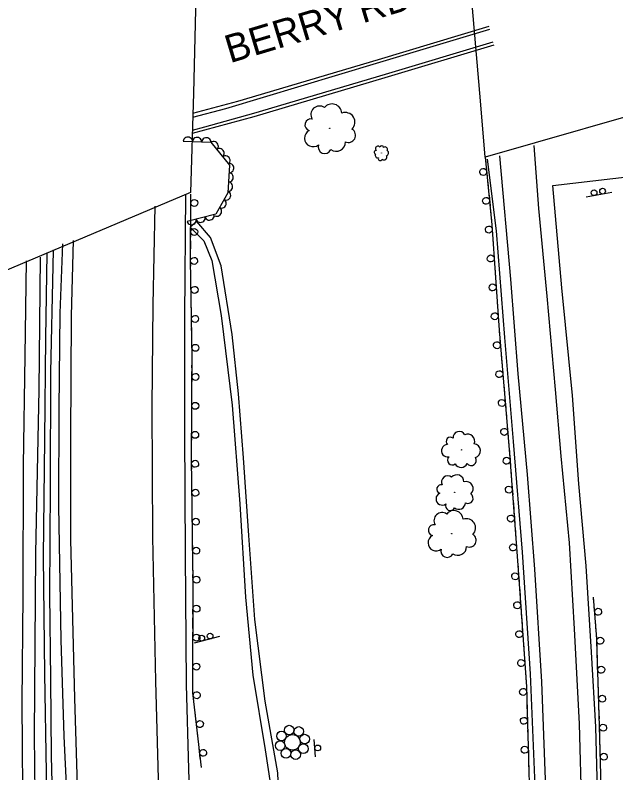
# Model space of a CAD drawing. Extents: x 1722896 to 1754269, y 648279 to 666297.
# Drawn here: x 1740094.2 to 1740353.2, y 650664.6 to 650991.4 of the extents above; entities that cross this region are included whole.
import ezdxf

# ---------------------------------------------------------------- set-up
doc = ezdxf.new("R2010")
doc.units = 0
for name, color, linetype in [('DESIGN - CENTERLINE - Proposed', 7, 'Continuous'), ('DESIGN - PUBLIC HEARING - Shapes', 7, 'Continuous'), ('DESIGN - SCRATCH - User 1', 7, 'Continuous'), ('DESIGN - SHEET - Linework', 7, 'Continuous'), ('SURVEY - CENTERLINE - Preliminary Text', 7, 'Continuous'), ('SURVEY - DTM - Breaklines', 7, 'Continuous'), ('SURVEY - VEGETATION - Features with Text', 7, 'Continuous')]:
    doc.layers.add(name, color=color, linetype=linetype)

msp = doc.modelspace()

# ---------------------------------------------------------------- linework, layer by layer
at = {"layer": 'DESIGN - CENTERLINE - Proposed'}
for points in [[(1740283.96, 651081.72), (1740342.8, 651099.73), (1740347.1, 651079.89), (1740359.29, 651031.28), (1740373.18, 650981.55), (1740382.03, 650954.63), (1740296.86, 650930.12), (1740294.78, 650954.4), (1740288.89, 651022.95), (1740284.47, 651072.33), (1740283.96, 651081.72)], [(1740050.71, 651005.22), (1740173.02, 651037.05), (1740172.24, 651005.86), (1740171.11, 650957.82), (1740169.79, 650914.91), (1740046.85, 650862.97), (1740047.5, 650888.74), (1740048.63, 650928.97), (1740050.48, 650980.24), (1740050.71, 651005.22)], [(1740211.92, 650227.75), (1740206.87, 650281.15), (1740201.43, 650335.15), (1740196.77, 650389.37), (1740194.48, 650431.64), (1740192.04, 650465.78), (1740194.37, 650504.23), (1740197.14, 650545.61), (1740202.24, 650589.38), (1740206.31, 650620.33), (1740208.17, 650647.13), (1740207.44, 650664.56), (1740201.93, 650695.5), (1740197.53, 650730.71), (1740194.95, 650767.01), (1740192.59, 650800.51), (1740190.51, 650828.09), (1740187.79, 650853.66), (1740183.04, 650883.33), (1740178.42, 650895.44), (1740172.53, 650902.45), (1740169.59, 650899.91)], [(1740169.59, 650899.91), (1740175.56, 650894.02), (1740179.06, 650885.56), (1740183.07, 650861.81), (1740187.72, 650823.13), (1740191.11, 650780.61), (1740193.5, 650740.32), (1740196.71, 650706.82), (1740201.94, 650674.59), (1740204.33, 650659.42), (1740202.82, 650623.07), (1740198.08, 650588.22), (1740194.21, 650554.8), (1740190.17, 650499.71), (1740188.43, 650457), (1740189.62, 650439.41), (1740192.09, 650391.02), (1740212.68, 650169.83)]]:
    msp.add_lwpolyline(points, dxfattribs=at)
at = {"layer": 'DESIGN - PUBLIC HEARING - Shapes'}
for p, q in [((1740351.46, 650914.96), (1740340.43, 650912.97)), ((1740182.25, 650723.36), (1740171.39, 650720.61)), ((1740223.67, 650671.52), (1740223.14, 650678.99))]:
    msp.add_line(p, q, dxfattribs=at)
for centre in [(1740343.79, 650914.82), (1740347.48, 650915.49), (1740174.61, 650722.69), (1740178.24, 650723.61), (1740224.63, 650675.36)]:
    msp.add_circle(centre, 1.25, dxfattribs=at)
at = {"layer": 'DESIGN - SCRATCH - User 1'}
for points in [[(1740300.65, 650978.51), (1740253.57, 650964.44), (1740197.16, 650947.52), (1740170.57, 650940.34)], [(1740170.62, 650941.83), (1740175.95, 650943.27), (1740197.15, 650949.2), (1740253.9, 650965.98), (1740300.29, 650979.88)], [(1740296.86, 650930.12), (1740299.79, 650900.95), (1740302.84, 650855.56), (1740307.39, 650802.33), (1740310.83, 650756.03), (1740314.62, 650701.83), (1740316.14, 650649.5), (1740316.26, 650616.63), (1740315.28, 650582.89), (1740312.84, 650539.2), (1740308.98, 650498.82), (1740304.22, 650455.49), (1740298.55, 650414.97), (1740291.43, 650374.53), (1740273.61, 650289.52)], [(1740296.86, 650930.12), (1740297.09, 650927.78)], [(1740297.26, 650926.19), (1740297.72, 650921.61)], [(1740297.88, 650920.02), (1740298.11, 650917.68)], [(1740298.11, 650917.68), (1740298.34, 650915.34)], [(1740174.47, 650666.88), (1740170.84, 650699.15), (1740170.89, 650746.7), (1740170.26, 650800.16), (1740170.46, 650844.32), (1740169.84, 650885.68), (1740169.96, 650914.18)], [(1740169.93, 650908.12), (1740169.95, 650912.72)], [(1740298.51, 650913.75), (1740298.97, 650909.17)], [(1740169.92, 650904.17), (1740169.93, 650906.52)], [(1740299.13, 650907.58), (1740299.36, 650905.24)], [(1740169.91, 650901.82), (1740169.92, 650904.17)], [(1740299.36, 650905.24), (1740299.6, 650902.9)], [(1740169.88, 650895.62), (1740169.9, 650900.22)], [(1740299.76, 650901.31), (1740299.79, 650900.95), (1740300.08, 650896.72)], [(1740169.87, 650891.67), (1740169.88, 650894.02)], [(1740300.18, 650895.13), (1740300.34, 650892.78)], [(1740300.34, 650892.78), (1740300.5, 650890.44)], [(1740110.63, 650643.01), (1740109.83, 650671.95), (1740109.58, 650704.95), (1740109.2, 650741.66), (1740109.47, 650788.32), (1740109.55, 650837.48), (1740110.53, 650883.08), (1740110.7, 650890.23)], [(1740169.86, 650889.32), (1740169.87, 650891.67)], [(1740107.79, 650888.63), (1740107.29, 650852.2), (1740106.77, 650808.56), (1740106.32, 650757.84), (1740106.79, 650707.33), (1740107.53, 650664.74), (1740107.98, 650643.31), (1740110.63, 650643.01)], [(1740169.88, 650883.12), (1740169.84, 650885.68), (1740169.85, 650887.72)], [(1740300.61, 650888.84), (1740300.91, 650884.25)], [(1740301.02, 650882.66), (1740301.18, 650880.31)], [(1740169.94, 650879.17), (1740169.9, 650881.52)], [(1740301.18, 650880.31), (1740301.34, 650877.97)], [(1740169.97, 650876.82), (1740169.94, 650879.17)], [(1740301.44, 650876.37), (1740301.75, 650871.78)], [(1740170.07, 650870.62), (1740170, 650875.22)], [(1740301.86, 650870.18), (1740302.02, 650867.84)], [(1740170.12, 650866.67), (1740170.09, 650869.02)], [(1740170.16, 650864.32), (1740170.12, 650866.67)], [(1740302.02, 650867.84), (1740302.17, 650865.49)], [(1740302.28, 650863.9), (1740302.59, 650859.31)], [(1740170.25, 650858.12), (1740170.18, 650862.72)], [(1740170.31, 650854.17), (1740170.27, 650856.52)], [(1740302.7, 650857.71), (1740302.84, 650855.56), (1740302.86, 650855.37)], [(1740170.34, 650851.83), (1740170.31, 650854.17)], [(1740302.86, 650855.37), (1740303.06, 650853.03)], [(1740170.44, 650845.62), (1740170.37, 650850.22)], [(1740303.19, 650851.43), (1740303.58, 650846.85)], [(1740170.44, 650841.68), (1740170.45, 650844.03)], [(1740303.72, 650845.25), (1740303.92, 650842.91)], [(1740170.43, 650839.33), (1740170.44, 650841.68)], [(1740303.92, 650842.91), (1740304.12, 650840.57)], [(1740170.41, 650833.13), (1740170.43, 650837.73)], [(1740304.26, 650838.98), (1740304.65, 650834.39)], [(1740170.39, 650829.18), (1740170.4, 650831.53)], [(1740304.79, 650832.8), (1740304.99, 650830.46)], [(1740304.99, 650830.46), (1740305.19, 650828.12)], [(1740170.38, 650826.83), (1740170.39, 650829.18)], [(1740170.35, 650820.63), (1740170.37, 650825.23)], [(1740305.32, 650826.52), (1740305.71, 650821.94)], [(1740170.33, 650816.68), (1740170.34, 650819.03)], [(1740305.85, 650820.34), (1740306.05, 650818)], [(1740306.05, 650818), (1740306.25, 650815.66)], [(1740170.32, 650814.33), (1740170.33, 650816.68)], [(1740306.39, 650814.07), (1740306.78, 650809.48)], [(1740170.3, 650808.13), (1740170.32, 650812.73)], [(1740306.91, 650807.89), (1740307.11, 650805.55)], [(1740170.27, 650801.83), (1740170.28, 650804.18)], [(1740170.28, 650804.18), (1740170.29, 650806.53)], [(1740307.11, 650805.55), (1740307.31, 650803.21)], [(1740307.44, 650801.61), (1740307.78, 650797.03)], [(1740170.31, 650795.63), (1740170.26, 650800.16), (1740170.26, 650800.23)], [(1740307.9, 650795.43), (1740308.07, 650793.09)], [(1740170.36, 650791.68), (1740170.33, 650794.03)], [(1740170.39, 650789.33), (1740170.36, 650791.68)], [(1740308.07, 650793.09), (1740308.25, 650790.74)], [(1740308.37, 650789.15), (1740308.71, 650784.56)], [(1740170.46, 650783.13), (1740170.41, 650787.73)], [(1740170.51, 650779.18), (1740170.48, 650781.53)], [(1740308.83, 650782.96), (1740309, 650780.62)], [(1740170.54, 650776.83), (1740170.51, 650779.18)], [(1740309, 650780.62), (1740309.18, 650778.28)], [(1740170.61, 650770.63), (1740170.55, 650775.23)], [(1740309.29, 650776.68), (1740309.64, 650772.09)], [(1740170.65, 650766.68), (1740170.63, 650769.03)], [(1740309.75, 650770.5), (1740309.93, 650768.15)], [(1740170.68, 650764.33), (1740170.65, 650766.68)], [(1740309.93, 650768.15), (1740310.1, 650765.81)], [(1740170.76, 650758.13), (1740170.7, 650762.73)], [(1740310.22, 650764.21), (1740310.56, 650759.63)], [(1740170.8, 650754.18), (1740170.77, 650756.53)], [(1740310.68, 650758.03), (1740310.83, 650756.03), (1740310.85, 650755.69)], [(1740310.85, 650755.69), (1740311.02, 650753.34)], [(1740170.83, 650751.83), (1740170.8, 650754.18)], [(1740170.89, 650745.63), (1740170.89, 650746.7), (1740170.85, 650750.23)], [(1740311.13, 650751.75), (1740311.45, 650747.16)], [(1740311.56, 650745.56), (1740311.73, 650743.22)], [(1740170.88, 650741.68), (1740170.89, 650744.03)], [(1740311.73, 650743.22), (1740311.89, 650740.88)], [(1740170.88, 650739.33), (1740170.88, 650741.68)], [(1740304.17, 650281.27), (1740311.9, 650315.02), (1740319.75, 650348.83), (1740324.88, 650380.56), (1740330.64, 650415.25), (1740335.3, 650451.43), (1740341.32, 650505.8), (1740344.33, 650548.25), (1740346.18, 650591.54), (1740347.1, 650647.94), (1740346.18, 650684.81), (1740344.93, 650722.6), (1740343.59, 650740.34)], [(1740312, 650739.28), (1740312.32, 650734.69)], [(1740343.59, 650740.24), (1740343.59, 650740.34)], [(1740343.77, 650737.9), (1740343.59, 650740.24)], [(1740170.87, 650733.13), (1740170.88, 650737.73)], [(1740344.24, 650731.72), (1740343.89, 650736.3)], [(1740312.43, 650733.09), (1740312.6, 650730.75)], [(1740170.87, 650729.18), (1740170.87, 650731.53)], [(1740170.87, 650726.83), (1740170.87, 650729.18)], [(1740312.6, 650730.75), (1740312.76, 650728.41)], [(1740344.54, 650727.78), (1740344.36, 650730.12)], [(1740312.87, 650726.81), (1740313.2, 650722.22)], [(1740344.71, 650725.44), (1740344.54, 650727.78)], [(1740170.86, 650720.63), (1740170.87, 650725.23)], [(1740345.04, 650719.24), (1740344.93, 650722.6), (1740344.83, 650723.84)], [(1740313.31, 650720.62), (1740313.47, 650718.28)], [(1740170.85, 650714.33), (1740170.86, 650716.68)], [(1740170.86, 650716.68), (1740170.86, 650719.03)], [(1740313.47, 650718.28), (1740313.64, 650715.94)], [(1740345.17, 650715.3), (1740345.09, 650717.65)], [(1740170.85, 650708.13), (1740170.85, 650712.73)], [(1740313.75, 650714.34), (1740314.07, 650709.75)], [(1740345.25, 650712.95), (1740345.17, 650715.3)], [(1740345.45, 650706.75), (1740345.3, 650711.35)], [(1740170.84, 650704.18), (1740170.84, 650706.53)], [(1740314.18, 650708.16), (1740314.34, 650705.81)], [(1740170.84, 650701.83), (1740170.84, 650704.18)], [(1740314.34, 650705.81), (1740314.51, 650703.47)], [(1740345.58, 650702.8), (1740345.51, 650705.15)], [(1740171.23, 650695.65), (1740170.84, 650699.15), (1740170.84, 650700.23)], [(1740314.62, 650701.87), (1740314.62, 650701.83), (1740314.76, 650697.27)], [(1740345.66, 650700.46), (1740345.58, 650702.8)], [(1740345.87, 650694.26), (1740345.72, 650698.86)], [(1740171.67, 650691.73), (1740171.41, 650694.06)], [(1740314.8, 650695.67), (1740314.87, 650693.32)], [(1740314.87, 650693.32), (1740314.94, 650690.97)], [(1740171.94, 650689.39), (1740171.67, 650691.73)], [(1740346, 650690.31), (1740345.92, 650692.66)], [(1740346.08, 650687.96), (1740346, 650690.31)], [(1740172.63, 650683.23), (1740172.11, 650687.8)], [(1740314.99, 650689.38), (1740315.12, 650684.78)], [(1740346.26, 650681.77), (1740346.18, 650684.81), (1740346.13, 650686.36)], [(1740173.07, 650679.31), (1740172.81, 650681.64)], [(1740315.17, 650683.18), (1740315.23, 650680.83)], [(1740315.23, 650680.83), (1740315.3, 650678.48)], [(1740346.35, 650677.82), (1740346.3, 650680.17)], [(1740173.33, 650676.97), (1740173.07, 650679.31)], [(1740315.35, 650676.88), (1740315.48, 650672.28)], [(1740346.41, 650675.47), (1740346.35, 650677.82)], [(1740174.03, 650670.81), (1740173.51, 650675.38)], [(1740346.57, 650669.27), (1740346.45, 650673.87)], [(1740315.53, 650670.68), (1740315.6, 650668.33)], [(1740174.47, 650666.88), (1740174.2, 650669.22)], [(1740315.6, 650668.33), (1740315.67, 650665.99)], [(1740346.67, 650665.32), (1740346.61, 650667.67)], [(1740346.72, 650662.97), (1740346.67, 650665.32)]]:
    msp.add_lwpolyline(points, dxfattribs=at)
for centre, start, end in [((1740295.99, 650923.77), 119.0017, 118.9918), ((1740297.24, 650911.33), 119.0017, 118.9918), ((1740171.44, 650910.39), 293.0295, 293.0197), ((1740171.39, 650897.89), 293.0295, 293.0197), ((1740298.42, 650898.94), 117.1034, 117.0936), ((1740171.35, 650885.42), 294.1086, 294.0987), ((1740299.26, 650886.47), 117.1034, 117.0936), ((1740171.53, 650872.92), 294.1086, 294.0987), ((1740300.1, 650874), 117.1034, 117.0936), ((1740300.94, 650861.52), 117.1034, 117.0936), ((1740171.72, 650860.42), 294.1086, 294.0987), ((1740301.89, 650849.03), 118.1442, 118.1343), ((1740171.9, 650847.92), 294.1086, 294.0987), ((1740171.92, 650835.4), 293.009, 292.9992), ((1740302.96, 650836.58), 118.1442, 118.1343), ((1740171.86, 650822.9), 293.009, 292.9992), ((1740304.02, 650824.13), 118.1442, 118.1343), ((1740171.81, 650810.4), 293.009, 292.9992), ((1740305.09, 650811.67), 118.1442, 118.1343), ((1740171.79, 650797.92), 293.9338, 293.924), ((1740306.12, 650799.23), 117.5085, 117.4987), ((1740307.04, 650786.76), 117.5085, 117.4987), ((1740171.93, 650785.42), 293.9338, 293.924), ((1740307.97, 650774.3), 117.5085, 117.4987), ((1740172.08, 650772.92), 293.9338, 293.924), ((1740172.23, 650760.42), 293.9338, 293.924), ((1740308.89, 650761.83), 117.5085, 117.4987), ((1740172.37, 650747.92), 293.9338, 293.924), ((1740309.79, 650749.37), 117.2661, 117.2563), ((1740172.38, 650735.41), 293.1981, 293.1883), ((1740310.66, 650736.9), 117.2661, 117.2563), ((1740345.56, 650734.1), 297.5804, 297.5706), ((1740311.54, 650724.43), 117.2661, 117.2563), ((1740172.36, 650722.91), 293.1981, 293.1883), ((1740346.46, 650721.57), 295.1615, 295.1516), ((1740312.41, 650711.96), 117.2661, 117.2563), ((1740172.35, 650710.41), 293.1981, 293.1883), ((1740346.88, 650709.08), 295.1615, 295.1516), ((1740313.19, 650699.55), 114.9256, 114.9157), ((1740172.47, 650698.08), 299.6769, 299.6671), ((1740347.29, 650696.59), 295.1615, 295.1516), ((1740173.86, 650685.66), 299.6769, 299.6671), ((1740313.55, 650687.06), 114.9256, 114.9157), ((1740347.7, 650684.08), 294.684, 294.6742), ((1740175.26, 650673.24), 299.6769, 299.6671), ((1740313.92, 650674.56), 114.9256, 114.9157), ((1740348.01, 650671.58), 294.684, 294.6742)]:
    msp.add_arc(centre, 1.5, start, end, dxfattribs=at)
at = {"layer": 'SURVEY - CENTERLINE - Preliminary Text'}
for points in [[(1740170.79, 650947.37), (1740185.03, 650951.13), (1740249.94, 650970.63), (1740298.85, 650985.32)], [(1740170.84, 650949.08), (1740190.21, 650954.24), (1740250.79, 650972.23), (1740298.51, 650986.59)], [(1740290.81, 650272.88), (1740298.66, 650303.54), (1740306.86, 650339.98), (1740312.59, 650368.26), (1740319.35, 650404.37), (1740324.7, 650440.42), (1740328.9, 650477.91), (1740332.4, 650510.56), (1740335.39, 650547.45), (1740336.71, 650582.52), (1740338.21, 650613.94), (1740338.52, 650648.68), (1740337.51, 650685.77), (1740335.34, 650726.79), (1740333.21, 650763.77), (1740329.67, 650801.23), (1740327.12, 650829.89), (1740323.54, 650870.17), (1740320.01, 650907.95), (1740318.01, 650935.25)], [(1740297.74, 650929.26), (1740301.63, 650898.33), (1740305.13, 650852.38), (1740308.87, 650807.58), (1740312.79, 650759.8), (1740316.19, 650707.31), (1740318.68, 650648.63), (1740317.9, 650613.51), (1740316.22, 650565.19), (1740311.81, 650506.74), (1740306.24, 650451.71), (1740299.22, 650404.49), (1740272.67, 650277.97)], [(1740303.09, 650930.74), (1740307.81, 650877.59), (1740311, 650836.73), (1740314.94, 650793.25), (1740318.19, 650752.4), (1740321.19, 650703.91), (1740322.72, 650661.75), (1740323.27, 650622.06), (1740321.51, 650575.1), (1740317.82, 650521.86), (1740313.74, 650477.18), (1740308.2, 650434.83), (1740298.57, 650376.12), (1740288.76, 650329.48), (1740276, 650277.04)], [(1740299.84, 650270.34), (1740312.3, 650324.19), (1740319.1, 650359.72), (1740325.52, 650395.49), (1740330.24, 650433.78), (1740336.09, 650478.48), (1740340.04, 650514.14), (1740342.95, 650564.4), (1740344.82, 650605.52), (1740345.57, 650646.07), (1740344.56, 650684.46), (1740342.74, 650716.66), (1740340.41, 650753.89), (1740337.28, 650789.33), (1740334.44, 650827.4), (1740329.96, 650873.86), (1740326.05, 650917.95), (1740360.46, 650921.91), (1740374.51, 650886.74), (1740390.19, 650852.3), (1740404.26, 650822.75), (1740423.19, 650787.63), (1740435.22, 650768.89), (1740447.55, 650751.91)], [(1740213.06, 650105.87), (1740208.31, 650142.1), (1740194.06, 650274.45), (1740189.18, 650334.53), (1740180.73, 650459.85), (1740177.93, 650500.42), (1740174.04, 650554.13), (1740170.77, 650612.68), (1740169.06, 650666.24), (1740168.11, 650702.67), (1740167.59, 650758.97), (1740167.33, 650811.75), (1740167.3, 650861.34), (1740167.81, 650914.15)], [(1740154.38, 650908.97), (1740153.49, 650866.46), (1740153.14, 650822.65), (1740153.46, 650766.29), (1740154.74, 650704.21), (1740156.02, 650656.9), (1740157.97, 650609.94), (1740160.24, 650568.33), (1740162.55, 650525.53), (1740164.88, 650485.69), (1740168.31, 650437.14), (1740172.21, 650379.78), (1740175.69, 650332.55), (1740177.41, 650312.74), (1740181.13, 650271.49), (1740187.5, 650207.23), (1740196.44, 650125.66), (1740200.95, 650091.3)], [(1740165.22, 650053.76), (1740154.73, 650140.52), (1740149.84, 650184.54), (1740144.63, 650235.87), (1740139.85, 650283.07), (1740136.03, 650331.38), (1740131.81, 650394.59), (1740127.17, 650461.7), (1740123.49, 650514.95), (1740120.46, 650570.35), (1740117.44, 650635.45), (1740115.29, 650680.4), (1740114.01, 650721.98), (1740113.02, 650779.58), (1740113.17, 650821.56), (1740113.53, 650862.9), (1740114.71, 650892.73)], [(1740169.42, 650058.18), (1740168.7, 650063.21), (1740159.75, 650137.61), (1740153.77, 650192.2), (1740148.93, 650239.68), (1740144.84, 650282.14), (1740140.29, 650335.77), (1740136.58, 650386.1), (1740133.17, 650438.63), (1740130.29, 650484.74), (1740127.03, 650535.95), (1740124.37, 650581.75), (1740121.85, 650635.41), (1740119.9, 650696.78), (1740118.13, 650765.07), (1740118.15, 650809.18), (1740118.51, 650861.79), (1740119.34, 650894.22)], [(1740105.02, 650886.96), (1740104.43, 650829.81), (1740102.98, 650759.42), (1740102.42, 650680.71), (1740103.16, 650617.43), (1740104.36, 650570.37), (1740105.85, 650508.29), (1740109.6, 650439.96), (1740113.13, 650376.11), (1740116.1, 650318.2), (1740120.79, 650262.88), (1740126.12, 650200.07), (1740133.77, 650126.06), (1740138.34, 650087.76), (1740145.65, 650024.08)], [(1740099, 650885.45), (1740098.31, 650844.53), (1740097.68, 650797.37), (1740097.5, 650741.26), (1740097.09, 650694.98), (1740097.5, 650638.34), (1740098.7, 650591.28), (1740099.84, 650541.76), (1740101.91, 650493.76), (1740104.1, 650440.96), (1740106.75, 650390.59), (1740108.79, 650356.31), (1740111.81, 650307.87), (1740115.58, 650261.68), (1740119.53, 650213.82), (1740123.82, 650168.5), (1740127.93, 650131), (1740133.79, 650077.14), (1740140.35, 650022.67)]]:
    msp.add_lwpolyline(points, dxfattribs=at)
at = {"layer": 'SURVEY - DTM - Breaklines'}
for centre, radius in [((1740212.34, 650683.04), 2.08), ((1740216.47, 650682.48), 2.08), ((1740209.03, 650680.51), 2.08), ((1740213.75, 650677.77), 3.36), ((1740219, 650679.17), 2.08), ((1740208.47, 650676.38), 2.08), ((1740218.44, 650675.04), 2.08), ((1740211, 650673.07), 2.08), ((1740215.13, 650672.51), 2.08)]:
    msp.add_circle(centre, radius, dxfattribs=at)
at = {"layer": 'SURVEY - VEGETATION - Features with Text'}
msp.add_lwpolyline([(1740166.66, 650937.05), (1740178.58, 650936.6), (1740186.67, 650926.66), (1740185.91, 650914.78), (1740180.67, 650905.57), (1740168.35, 650902.41)], dxfattribs=at)
for centre, radius in [((1740229.82, 650942.58), 0.129), ((1740252.17, 650931.98), 0.0373), ((1740286.62, 650803.93), 0.0932), ((1740283.69, 650785.56), 0.0938), ((1740282.45, 650767.79), 0.122)]:
    msp.add_circle(centre, radius, dxfattribs=at)
for centre, radius, start, end in [((1740225.39, 650948.51), 3.71, 54.5546, 211.3435), ((1740230.82, 650948.89), 4.22, 3.6073, 141.1315), ((1740236.49, 650945.22), 4.2, 314.5031, 110.3416), ((1740221.64, 650944.11), 2.54, 76.6707, 255.4164), ((1740222.66, 650938.35), 3.7, 116.6914, 310.1111), ((1740237.87, 650939.56), 3.09, 244.756, 59.7563), ((1740227.67, 650934.52), 2.81, 159.3101, 336.6292), ((1740232.57, 650936.66), 3.99, 234.5971, 1.4428), ((1740250.65, 650933.84), 1.07, 35.1832, 228.6028), ((1740252.25, 650934.38), 0.733, 355.1625, 173.9081), ((1740249.78, 650932.25), 0.811, 77.8018, 255.121), ((1740253.67, 650933.5), 1.07, 333.0463, 129.8352), ((1740254, 650931.97), 1.22, 282.0991, 59.6233), ((1740250.59, 650930.95), 1.15, 153.0889, 279.9345), ((1740251.65, 650929.56), 0.891, 163.2478, 338.2481), ((1740253.2, 650930.19), 1.21, 232.9949, 28.8334), ((1740285.69, 650809.18), 2.67, 27.8701, 184.659), ((1740289.31, 650807.67), 3.04, 336.9229, 114.4471), ((1740281.85, 650807.56), 1.83, 49.9863, 228.7319), ((1740280.64, 650803.52), 2.66, 90.007, 283.4267), ((1740291.77, 650803.47), 3.02, 287.8187, 83.6572), ((1740282.64, 650799.44), 2.03, 132.6256, 309.9448), ((1740286.48, 650799.23), 2.87, 207.9127, 334.7583), ((1740290.83, 650799.38), 2.23, 218.0716, 33.0719), ((1740280.72, 650790.04), 2.69, 51.3872, 208.1761), ((1740284.66, 650790.09), 3.06, 0.4399, 137.9642), ((1740277.82, 650787), 1.85, 73.5033, 252.249), ((1740288.63, 650787.21), 3.04, 311.3358, 107.1742), ((1740278.33, 650782.78), 2.68, 113.524, 306.9437), ((1740289.4, 650783.05), 2.24, 241.5887, 56.5889), ((1740281.81, 650779.81), 2.04, 156.1427, 333.4618), ((1740285.44, 650781.16), 2.89, 231.4297, 358.2754), ((1740278.27, 650773.4), 3.5, 54.5244, 211.3134), ((1740283.4, 650773.75), 3.99, 3.5772, 141.1014), ((1740274.73, 650769.24), 2.4, 76.6406, 255.3862), ((1740288.76, 650770.28), 3.96, 314.473, 110.3115), ((1740275.69, 650763.8), 3.49, 116.6613, 310.081), ((1740290.06, 650764.93), 2.92, 244.7259, 59.7262), ((1740285.05, 650762.2), 3.77, 234.567, 1.4127), ((1740280.42, 650760.18), 2.66, 159.2799, 336.5991)]:
    msp.add_arc(centre, radius, start, end, dxfattribs=at)
for centre, major_axis in [((1740168.66, 650936.97), (2, -0.07)), ((1740172.65, 650936.82), (2, -0.07)), ((1740176.65, 650936.67), (2, -0.07)), ((1740179.89, 650935), (1.26, -1.55)), ((1740182.41, 650931.89), (1.26, -1.55)), ((1740184.94, 650928.79), (1.26, -1.55)), ((1740186.59, 650925.41), (-0.13, -2)), ((1740186.34, 650921.42), (-0.13, -2)), ((1740186.08, 650917.43), (-0.13, -2)), ((1740185.25, 650913.61), (-0.99, -1.74)), ((1740183.27, 650910.13), (-0.99, -1.74)), ((1740181.29, 650906.65), (-0.99, -1.74)), ((1740170.26, 650902.9), (-1.94, -0.5)), ((1740174.13, 650903.89), (-1.94, -0.5)), ((1740178.01, 650904.88), (-1.94, -0.5))]:
    msp.add_ellipse(centre, major_axis=major_axis, ratio=0.940188, start_param=0, end_param=3.141593, dxfattribs=at)

# ---------------------------------------------------------------- texts
at = {"layer": 'DESIGN - SHEET - Linework'}
msp.add_text('BERRY RD.', height=12, rotation=16.7215, dxfattribs=at).set_placement((1740186.8, 650970.63))

doc.saveas('drawing.dxf')
